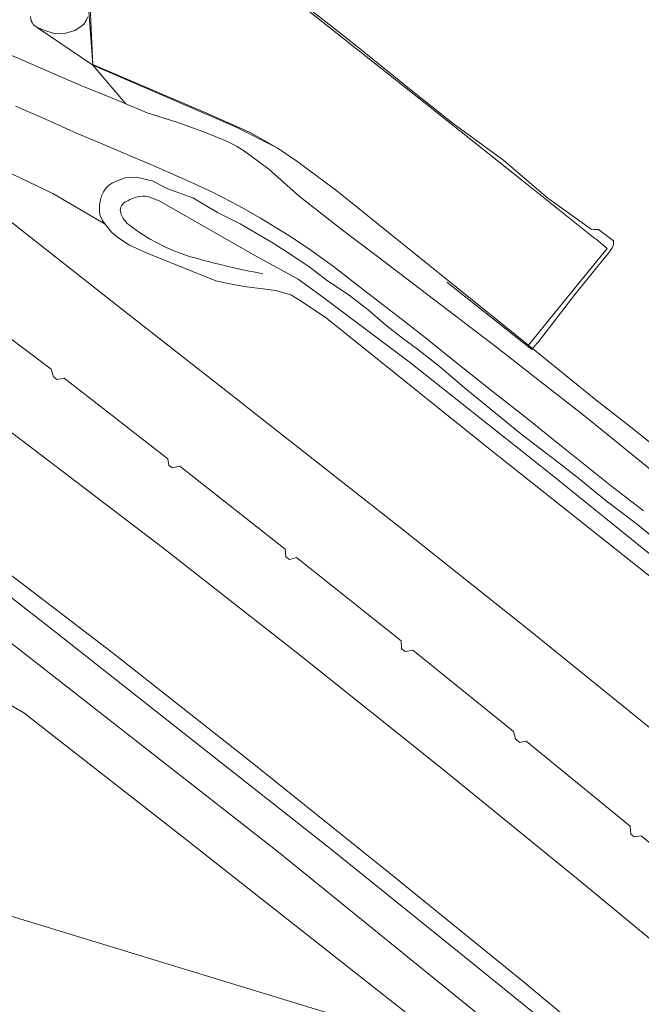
# Model space of a CAD drawing. Extents: x 150256 to 156914, y 461459 to 469481.
# Tile 723 of 731: x 155124 to 155208, y 468261 to 468394. Entities that reach past the tile are written whole.
import ezdxf

# ---------------------------------------------------------------- set-up
doc = ezdxf.new("R2010")
doc.units = 0
doc.header["$LTSCALE"] = 0.75
for name, color, linetype, lineweight in [('B-RO-GR-GRAS-GV', 251, 'CONTINUOUS', 13), ('B-RO-GR-GROENVOORZIENING-GV', 251, 'CONTINUOUS', 18), ('B-RO-IE-TERREINAFSCHEIDING_KUNSTMATIG_HEKWERK-G', 251, 'IE-TERREINAFSCHEIDING-KUNSTMATIG', 18), ('B-RO-IE-TERREINAFSCHEIDING_KUNSTMATIG_MUUR-G', 251, 'IE-TERREINAFSCHEIDING-KUNSTMATIG-DICHT', 18), ('B-RO-OG-TERREIN_CULTUURSCHEIDING-GV', 251, 'CONTINUOUS', 18), ('B-RO-OG-WATER_SLOOT-GV', 251, 'CONTINUOUS', 18), ('B-RO-OG-WEG-GV', 251, 'CONTINUOUS', 18), ('B-RO-VH-VERHARDING_ASFALT-GV', 251, 'CONTINUOUS', 18), ('B-RO-VH-VERHARDING_GESLOTEN-GV', 251, 'CONTINUOUS', 18)]:
    doc.layers.add(name, color=color, linetype=linetype, lineweight=lineweight)
doc.linetypes.add('IE-TERREINAFSCHEIDING-KUNSTMATIG', pattern='A,4,[82,NLCS.SHX,S=0.75,R=90,X=0,Y=0],4,-2', length=10)
doc.linetypes.add('IE-TERREINAFSCHEIDING-KUNSTMATIG-DICHT', pattern='A,8,-1,[82,NLCS.SHX,S=0.75,R=90,X=0,Y=0],-1', length=10)

msp = doc.modelspace()

# ---------------------------------------------------------------- linework, layer by layer
at = {"layer": 'B-RO-GR-GRAS-GV'}
for points in [[(155111.378, 468496.461), (155112.934, 468493.247), (155121.671, 468474.992), (155125.106, 468467.737), (155129.503, 468458.759), (155133.214, 468444.174), (155133.698, 468431.241), (155134.463, 468409.786), (155133.355, 468394.587), (155133.677, 468387.633), (155152.941, 468379.327), (155158.374, 468376.537)], [(155111.378, 468496.461), (155112.934, 468493.247), (155121.671, 468474.992), (155125.106, 468467.737), (155129.503, 468458.759), (155133.214, 468444.174), (155133.698, 468431.241), (155134.463, 468409.786), (155133.355, 468394.587), (155133.677, 468387.633), (155152.941, 468379.327), (155158.374, 468376.537)], [(155181.461, 468358.346), (155192.974, 468349.231), (155193.624, 468350.023), (155193.844, 468350.283), (155198.782, 468356.641), (155203.449, 468362.429), (155203.783, 468362.942), (155204.004, 468363.378), (155203.964, 468363.893), (155201.947, 468365.417), (155201.7, 468365.447), (155201.333, 468365.448), (155200.959, 468365.5), (155195.101, 468369.65), (155189.178, 468374.753), (155182.315, 468379.776), (155176.662, 468384.243), (155169.38, 468390.142), (155165.935, 468392.879), (155158.918, 468398.354)], [(155181.461, 468358.346), (155192.974, 468349.231), (155193.624, 468350.023), (155193.844, 468350.283), (155198.782, 468356.641), (155203.449, 468362.429), (155203.783, 468362.942), (155204.004, 468363.378), (155203.964, 468363.893), (155201.947, 468365.417), (155201.7, 468365.447), (155201.333, 468365.448), (155200.959, 468365.5), (155195.101, 468369.65), (155189.178, 468374.753), (155182.315, 468379.776), (155176.662, 468384.243), (155169.38, 468390.142), (155165.935, 468392.879), (155158.918, 468398.354)], [(155132.997, 468394.159), (155132.797, 468393.765), (155132.484, 468393.223), (155132.144, 468392.914), (155131.245, 468392.333), (155129.824, 468391.916), (155128.617, 468391.859), (155127.474, 468392.217), (155126.15, 468392.731), (155133.677, 468387.633), (155133.355, 468394.587)], [(155208.025, 468327.453), (155203.718, 468330.758), (155196.728, 468336.348), (155192.085, 468340.105), (155187.357, 468343.776), (155181.628, 468348.383), (155178.555, 468350.837), (155175.496, 468353.235), (155173.371, 468354.88), (155168.849, 468358.363), (155166.162, 468360.449), (155162.912, 468362.805), (155160.139, 468364.651), (155156.331, 468366.96), (155153.395, 468368.631), (155149.917, 468370.431), (155146.81, 468371.87), (155141.837, 468374.1), (155139.343, 468375.127), (155135.01, 468376.98), (155131.452, 468378.47), (155127.267, 468380.323), (155123.216, 468382.077)], [(155115.532, 468376.368), (155128.281, 468370.288), (155135.349, 468366.151), (155134.986, 468366.634), (155134.609, 468367.398), (155134.555, 468367.948), (155134.558, 468368.724), (155134.682, 468369.442), (155134.847, 468369.978), (155135.111, 468370.505), (155135.346, 468370.885), (155135.609, 468371.222), (155135.899, 468371.482), (155136.31, 468371.72), (155136.975, 468372.027), (155138.05, 468372.403), (155138.714, 468372.463), (155139.583, 468372.487), (155141.664, 468371.998), (155143.798, 468370.937), (155145.405, 468370.344), (155147.181, 468369.694), (155150.519, 468367.732), (155153.569, 468366.223), (155155.737, 468364.965), (155158.251, 468363.451), (155160.82, 468361.782), (155163.023, 468360.326), (155165.351, 468358.496), (155168.28, 468356.571), (155170.854, 468354.598), (155173.182, 468352.571), (155175.475, 468350.776), (155177.515, 468349.278), (155180.463, 468346.966), (155183.812, 468344.117), (155191.458, 468337.845), (155196.436, 468334.052), (155199.072, 468331.99), (155202.991, 468328.791), (155207.228, 468325.616), (155210.677, 468322.754)], [(155207.26, 468248.23), (155184.978, 468266.307), (155165.967, 468281.651), (155146.879, 468296.682), (155128.742, 468310.944), (155111.456, 468324.443)], [(155207.26, 468248.23), (155184.978, 468266.307), (155165.967, 468281.651), (155146.879, 468296.682), (155128.742, 468310.944), (155111.456, 468324.443)], [(155122.811, 468309.412), (155158.738, 468281.33), (155192.852, 468253.655)], [(155122.811, 468309.412), (155158.738, 468281.33), (155192.852, 468253.655)]]:
    msp.add_lwpolyline(points, dxfattribs=at)
at = {"layer": 'B-RO-GR-GROENVOORZIENING-GV'}
for points in [[(155215.25, 468313.564), (155187.395, 468335.679), (155165.206, 468353.48), (155161.826, 468355.744), (155160.429, 468356.603), (155158.357, 468357.204), (155156.686, 468357.445), (155154.405, 468357.706), (155152.847, 468357.951), (155150.28, 468358.527), (155141.022, 468362.248), (155138.625, 468363.341), (155137.17, 468364.265), (155136.187, 468365.092), (155135.349, 468366.151), (155128.281, 468370.288), (155115.532, 468376.368), (155105.329, 468384.14), (155103.639, 468385.225), (155098.348, 468388.619), (155091.479, 468393.026), (155064.706, 468412.664), (155057.455, 468422.662)], [(155215.25, 468313.564), (155187.395, 468335.679), (155165.206, 468353.48), (155161.826, 468355.744), (155160.429, 468356.603), (155158.357, 468357.204), (155156.686, 468357.445), (155154.405, 468357.706), (155152.847, 468357.951), (155150.28, 468358.527), (155141.022, 468362.248), (155138.625, 468363.341), (155137.17, 468364.265), (155136.187, 468365.092), (155135.349, 468366.151), (155128.281, 468370.288), (155115.532, 468376.368), (155105.329, 468384.14), (155103.639, 468385.225), (155098.348, 468388.619), (155091.479, 468393.026), (155064.706, 468412.664), (155057.455, 468422.662)], [(155050.688, 468418.436), (155068.687, 468405.808), (155085.852, 468393.577), (155096.492, 468385.794), (155113.391, 468373.441), (155122.303, 468366.682), (155138.375, 468354.071), (155153.306, 468342.402), (155154.809, 468341.187), (155175.172, 468325.199), (155192.56, 468311.386), (155212.115, 468295.531)], [(155050.688, 468418.436), (155068.687, 468405.808), (155085.852, 468393.577), (155096.492, 468385.794), (155113.391, 468373.441), (155122.303, 468366.682), (155138.375, 468354.071), (155153.306, 468342.402), (155154.809, 468341.187), (155175.172, 468325.199), (155192.56, 468311.386), (155212.115, 468295.531)], [(155056.23, 468386.814), (155075.255, 468373.135), (155091.901, 468360.969), (155107.165, 468349.621), (155123.82, 468337.161), (155143.08, 468322.49), (155161.738, 468307.843), (155180.797, 468292.629), (155199.197, 468277.638), (155218.099, 468262.017)], [(155056.23, 468386.814), (155075.255, 468373.135), (155091.901, 468360.969), (155107.165, 468349.621), (155123.82, 468337.161), (155143.08, 468322.49), (155161.738, 468307.843), (155180.797, 468292.629), (155199.197, 468277.638), (155218.099, 468262.017)], [(155210.032, 468248.695), (155191.769, 468263.885), (155173.659, 468278.6), (155154.757, 468293.769), (155136.284, 468308.291), (155116.929, 468323.081), (155103.184, 468333.506), (155087.468, 468345.137), (155078.877, 468351.428), (155059.259, 468365.611)], [(155210.032, 468248.695), (155191.769, 468263.885), (155173.659, 468278.6), (155154.757, 468293.769), (155136.284, 468308.291), (155116.929, 468323.081), (155103.184, 468333.506), (155087.468, 468345.137), (155078.877, 468351.428), (155059.259, 468365.611)], [(155222.083, 468271.723), (155207.731, 468283.532), (155206.794, 468283.397), (155206.323, 468283.793), (155206.249, 468284.844), (155192.201, 468296.328), (155191.271, 468296.169), (155190.734, 468296.627), (155190.495, 468297.634), (155176.866, 468308.627), (155175.862, 468308.436), (155175.362, 468308.812), (155175.303, 468309.864), (155161.188, 468321.138), (155160.227, 468320.869), (155159.743, 468321.219), (155159.636, 468322.274), (155145.425, 468333.49), (155144.405, 468333.248), (155143.936, 468333.582), (155143.787, 468334.473), (155129.802, 468345.347), (155128.809, 468345.191), (155128.344, 468345.533), (155128.035, 468346.575), (155112.48, 468358.28)], [(155222.083, 468271.723), (155207.731, 468283.532), (155206.794, 468283.397), (155206.323, 468283.793), (155206.249, 468284.844), (155192.201, 468296.328), (155191.271, 468296.169), (155190.734, 468296.627), (155190.495, 468297.634), (155176.866, 468308.627), (155175.862, 468308.436), (155175.362, 468308.812), (155175.303, 468309.864), (155161.188, 468321.138), (155160.227, 468320.869), (155159.743, 468321.219), (155159.636, 468322.274), (155145.425, 468333.49), (155144.405, 468333.248), (155143.936, 468333.582), (155143.787, 468334.473), (155129.802, 468345.347), (155128.809, 468345.191), (155128.344, 468345.533), (155128.035, 468346.575), (155112.48, 468358.28)], [(155062.855, 468344.423), (155065.662, 468344.828), (155069.174, 468345.595), (155071.771, 468346.264), (155073.798, 468346.08), (155075.293, 468345.645), (155076.698, 468343.795), (155076.895, 468341.68), (155080.72, 468338.801), (155084.152, 468336.278), (155087.977, 468333.633), (155097.984, 468329.852), (155103.251, 468327.642), (155111.456, 468324.443), (155128.742, 468310.944), (155146.879, 468296.682), (155165.967, 468281.651), (155184.978, 468266.307), (155207.26, 468248.23)], [(155062.855, 468344.423), (155065.662, 468344.828), (155069.174, 468345.595), (155071.771, 468346.264), (155073.798, 468346.08), (155075.293, 468345.645), (155076.698, 468343.795), (155076.895, 468341.68), (155080.72, 468338.801), (155084.152, 468336.278), (155087.977, 468333.633), (155097.984, 468329.852), (155103.251, 468327.642), (155111.456, 468324.443), (155128.742, 468310.944), (155146.879, 468296.682), (155165.967, 468281.651), (155184.978, 468266.307), (155207.26, 468248.23)]]:
    msp.add_lwpolyline(points, dxfattribs=at)
at = {"layer": 'B-RO-IE-TERREINAFSCHEIDING_KUNSTMATIG_HEKWERK-G'}
for points in [[(155148.951, 468406.052), (155162.601, 468395.115), (155178.533, 468382.514), (155192.253, 468371.619), (155197.202, 468367.636), (155201.446, 468364.244), (155201.645, 468364.125), (155203.115, 468362.887), (155197.345, 468355.777), (155192.497, 468349.833)], [(155148.951, 468406.052), (155162.601, 468395.115), (155178.533, 468382.514), (155192.253, 468371.619), (155197.202, 468367.636), (155201.446, 468364.244), (155201.645, 468364.125), (155203.115, 468362.887), (155197.345, 468355.777), (155192.497, 468349.833)], [(155250.715, 468308.466), (155245.746, 468308.48), (155243.971, 468308.571), (155235.74, 468315.071), (155226.67, 468322.384), (155221.346, 468326.589), (155215.04, 468331.775), (155205.87, 468339.095), (155201.62, 468342.453), (155192.563, 468349.78), (155184.651, 468356.127), (155173.597, 468365.028), (155166.638, 468370.662), (155161.223, 468374.689), (155158.581, 468376.477), (155154.92, 468378.546), (155149.134, 468381.086), (155139.332, 468385.279), (155133.69, 468387.72), (155132.963, 468397.34)], [(155250.715, 468308.466), (155245.746, 468308.48), (155243.971, 468308.571), (155235.74, 468315.071), (155226.67, 468322.384), (155221.346, 468326.589), (155215.04, 468331.775), (155205.87, 468339.095), (155201.62, 468342.453), (155192.563, 468349.78), (155184.651, 468356.127), (155173.597, 468365.028), (155166.638, 468370.662), (155161.223, 468374.689), (155158.581, 468376.477), (155154.92, 468378.546), (155149.134, 468381.086), (155139.332, 468385.279), (155133.69, 468387.72), (155132.963, 468397.34)]]:
    msp.add_lwpolyline(points, dxfattribs=at)
at = {"layer": 'B-RO-IE-TERREINAFSCHEIDING_KUNSTMATIG_MUUR-G'}
msp.add_lwpolyline([(155093.127, 468278.857), (155093.147, 468279.001), (155106.624, 468276.983), (155119.354, 468273.695), (155177.735, 468255.875)], dxfattribs=at)
msp.add_lwpolyline([(155093.127, 468278.857), (155093.147, 468279.001), (155106.624, 468276.983), (155119.354, 468273.695), (155177.735, 468255.875)], dxfattribs=at)
at = {"layer": 'B-RO-OG-TERREIN_CULTUURSCHEIDING-GV'}
for points in [[(155108.711, 468394.957), (155113.403, 468392.982), (155118.131, 468390.978), (155121.773, 468389.346), (155126.874, 468387.137), (155131.975, 468384.948), (155135.731, 468383.393), (155138.103, 468382.411), (155133.677, 468387.633), (155126.15, 468392.731), (155125.671, 468393.086), (155125.482, 468393.39), (155125.342, 468393.623), (155125.232, 468394.216)], [(155192.852, 468253.655), (155158.738, 468281.33), (155122.811, 468309.412), (155115.955, 468313.84), (155114.522, 468315.264), (155113.503, 468316.225), (155111.217, 468317.43), (155108.445, 468318.43), (155106.244, 468319.381), (155102.998, 468320.825), (155100.386, 468322.157), (155097.544, 468316.633), (155096.592, 468316.762), (155096.188, 468313.62), (155096.555, 468313.318), (155099.14, 468314.041), (155108.761, 468309.245), (155110.821, 468307.992), (155124.342, 468300.14), (155145.669, 468283.499), (155178.673, 468257.511)], [(155192.852, 468253.655), (155158.738, 468281.33), (155122.811, 468309.412), (155115.955, 468313.84), (155114.522, 468315.264), (155113.503, 468316.225), (155111.217, 468317.43), (155108.445, 468318.43), (155106.244, 468319.381), (155102.998, 468320.825), (155100.386, 468322.157), (155097.544, 468316.633), (155096.592, 468316.762), (155096.188, 468313.62), (155096.555, 468313.318), (155099.14, 468314.041), (155108.761, 468309.245), (155110.821, 468307.992), (155124.342, 468300.14), (155145.669, 468283.499), (155178.673, 468257.511)]]:
    msp.add_lwpolyline(points, dxfattribs=at)
msp.add_lwpolyline([(155099.14, 468314.041), (155099.335, 468313.004), (155099.332, 468312.395), (155099.252, 468311.856), (155093.649, 468280.571), (155093.147, 468279.001), (155106.624, 468276.983), (155119.354, 468273.695), (155177.735, 468255.875), (155177.983, 468255.799), (155178.431, 468256.911), (155178.673, 468257.511), (155145.669, 468283.499), (155124.342, 468300.14), (155110.821, 468307.992), (155108.761, 468309.245)], close=True, dxfattribs=at)
msp.add_lwpolyline([(155099.14, 468314.041), (155099.335, 468313.004), (155099.332, 468312.395), (155099.252, 468311.856), (155093.649, 468280.571), (155093.147, 468279.001), (155106.624, 468276.983), (155119.354, 468273.695), (155177.735, 468255.875), (155177.983, 468255.799), (155178.431, 468256.911), (155178.673, 468257.511), (155145.669, 468283.499), (155124.342, 468300.14), (155110.821, 468307.992), (155108.761, 468309.245)], close=True, dxfattribs=at)
at = {"layer": 'B-RO-OG-WATER_SLOOT-GV'}
for points in [[(155125.232, 468394.216), (155125.342, 468393.623), (155125.482, 468393.39), (155125.671, 468393.086), (155126.15, 468392.731), (155127.474, 468392.217), (155128.617, 468391.859), (155129.824, 468391.916), (155131.245, 468392.333), (155132.144, 468392.914), (155132.484, 468393.223), (155132.797, 468393.765), (155132.997, 468394.159)], [(155210.677, 468322.754), (155207.228, 468325.616), (155202.991, 468328.791), (155199.072, 468331.99), (155196.436, 468334.052), (155191.458, 468337.845), (155183.812, 468344.117), (155180.463, 468346.966), (155177.515, 468349.278), (155175.475, 468350.776), (155173.182, 468352.571), (155170.854, 468354.598), (155168.28, 468356.571), (155165.351, 468358.496), (155163.023, 468360.326), (155160.82, 468361.782), (155158.251, 468363.451), (155155.737, 468364.965), (155153.569, 468366.223), (155150.519, 468367.732), (155147.181, 468369.694), (155145.405, 468370.344), (155143.798, 468370.937), (155141.664, 468371.998), (155139.583, 468372.487), (155138.714, 468372.463), (155138.05, 468372.403), (155136.975, 468372.027), (155136.31, 468371.72), (155135.899, 468371.482), (155135.609, 468371.222), (155135.346, 468370.885), (155135.111, 468370.505), (155134.847, 468369.978), (155134.682, 468369.442), (155134.558, 468368.724), (155134.555, 468367.948), (155134.609, 468367.398), (155134.986, 468366.634), (155135.349, 468366.151), (155136.187, 468365.092), (155137.17, 468364.265), (155138.625, 468363.341), (155141.022, 468362.248), (155150.28, 468358.527), (155152.847, 468357.951), (155154.405, 468357.706), (155156.686, 468357.445), (155158.357, 468357.204), (155160.429, 468356.603), (155161.826, 468355.744), (155165.206, 468353.48), (155187.395, 468335.679), (155215.25, 468313.564)], [(155210.677, 468322.754), (155207.228, 468325.616), (155202.991, 468328.791), (155199.072, 468331.99), (155196.436, 468334.052), (155191.458, 468337.845), (155183.812, 468344.117), (155180.463, 468346.966), (155177.515, 468349.278), (155175.475, 468350.776), (155173.182, 468352.571), (155170.854, 468354.598), (155168.28, 468356.571), (155165.351, 468358.496), (155163.023, 468360.326), (155160.82, 468361.782), (155158.251, 468363.451), (155155.737, 468364.965), (155153.569, 468366.223), (155150.519, 468367.732), (155147.181, 468369.694), (155145.405, 468370.344), (155143.798, 468370.937), (155141.664, 468371.998), (155139.583, 468372.487), (155138.714, 468372.463), (155138.05, 468372.403), (155136.975, 468372.027), (155136.31, 468371.72), (155135.899, 468371.482), (155135.609, 468371.222), (155135.346, 468370.885), (155135.111, 468370.505), (155134.847, 468369.978), (155134.682, 468369.442), (155134.558, 468368.724), (155134.555, 468367.948), (155134.609, 468367.398), (155134.986, 468366.634), (155135.349, 468366.151), (155136.187, 468365.092), (155137.17, 468364.265), (155138.625, 468363.341), (155141.022, 468362.248), (155150.28, 468358.527), (155152.847, 468357.951), (155154.405, 468357.706), (155156.686, 468357.445), (155158.357, 468357.204), (155160.429, 468356.603), (155161.826, 468355.744), (155165.206, 468353.48), (155187.395, 468335.679), (155215.25, 468313.564)], [(155141.092, 468369.878), (155142.631, 468369.306), (155155.618, 468361.881), (155161.409, 468358.752), (155164.687, 468356.331), (155176.374, 468347.56), (155195.484, 468332.423), (155214.862, 468316.759), (155230.627, 468303.853), (155251.307, 468286.88), (155266.627, 468273.903), (155276.929, 468264.982), (155294.697, 468249.119), (155308.993, 468236.447), (155330.402, 468217.38), (155347.487, 468201.74), (155370.939, 468179.405), (155382.43, 468168.389), (155391.512, 468159.384)], [(155391.512, 468159.384), (155382.43, 468168.389), (155370.939, 468179.405), (155347.487, 468201.74), (155330.402, 468217.38), (155308.993, 468236.447), (155294.697, 468249.119), (155276.929, 468264.982), (155266.627, 468273.903), (155251.307, 468286.88), (155230.627, 468303.853), (155214.862, 468316.759), (155195.484, 468332.423), (155176.374, 468347.56), (155164.687, 468356.331), (155161.409, 468358.752), (155155.618, 468361.881), (155142.631, 468369.306), (155141.092, 468369.878)], [(155141.092, 468369.878), (155142.631, 468369.306), (155155.618, 468361.881), (155161.409, 468358.752), (155164.687, 468356.331), (155176.374, 468347.56), (155195.484, 468332.423), (155214.862, 468316.759), (155230.627, 468303.853), (155251.307, 468286.88), (155266.627, 468273.903), (155276.929, 468264.982), (155294.697, 468249.119), (155308.993, 468236.447), (155330.402, 468217.38), (155347.487, 468201.74), (155370.939, 468179.405), (155382.43, 468168.389), (155391.512, 468159.384)], [(155391.512, 468159.384), (155382.43, 468168.389), (155370.939, 468179.405), (155347.487, 468201.74), (155330.402, 468217.38), (155308.993, 468236.447), (155294.697, 468249.119), (155276.929, 468264.982), (155266.627, 468273.903), (155251.307, 468286.88), (155230.627, 468303.853), (155214.862, 468316.759), (155195.484, 468332.423), (155176.374, 468347.56), (155164.687, 468356.331), (155161.409, 468358.752), (155155.618, 468361.881), (155142.631, 468369.306), (155141.092, 468369.878)]]:
    msp.add_lwpolyline(points, dxfattribs=at)
for points in [[(155137.377, 468368.044, -0.3163933), (155138.381, 468369.299)], [(155138.381, 468369.299, 0.3163933), (155137.377, 468368.044)], [(155137.377, 468368.044, -0.3163933), (155138.381, 468369.299)], [(155138.381, 468369.299, 0.3163933), (155137.377, 468368.044)], [(155138.381, 468369.299, -0.1989616), (155141.092, 468369.878)], [(155141.092, 468369.878, 0.1989616), (155138.381, 468369.299)], [(155138.381, 468369.299, -0.1989616), (155141.092, 468369.878)], [(155141.092, 468369.878, 0.1989616), (155138.381, 468369.299)], [(155138.562, 468366.069, -0.2125094), (155137.377, 468368.044)], [(155137.377, 468368.044, 0.2125094), (155138.562, 468366.069)], [(155138.562, 468366.069, -0.2125094), (155137.377, 468368.044)], [(155137.377, 468368.044, 0.2125094), (155138.562, 468366.069)], [(155146.865, 468361.764, -0.0910983), (155138.562, 468366.069)], [(155138.562, 468366.069, 0.0910983), (155146.865, 468361.764)], [(155146.865, 468361.764, -0.0910983), (155138.562, 468366.069)], [(155138.562, 468366.069, 0.0910983), (155146.865, 468361.764)], [(155156.609, 468359.469, -0.0239378), (155146.865, 468361.764)], [(155146.865, 468361.764, 0.0239378), (155156.609, 468359.469)], [(155156.609, 468359.469, -0.0239378), (155146.865, 468361.764)], [(155146.865, 468361.764, 0.0239378), (155156.609, 468359.469)]]:
    msp.add_lwpolyline(points, format="xyb", dxfattribs=at)
at = {"layer": 'B-RO-OG-WEG-GV'}
msp.add_lwpolyline([(155158.374, 468376.537), (155152.941, 468379.327), (155133.677, 468387.633), (155138.103, 468382.411), (155141.015, 468381.204), (155145.012, 468379.951), (155148.515, 468378.687), (155151.644, 468377.431), (155151.958, 468377.277), (155153.075, 468376.674), (155154.152, 468376.002), (155155.185, 468375.264), (155157.45, 468373.61), (155161.513, 468369.925), (155167.33, 468365.399), (155172.127, 468361.801), (155177.002, 468358.07), (155181.588, 468354.6), (155188.179, 468349.563), (155193.991, 468344.992), (155199.909, 468340.386), (155203.941, 468337.111), (155209.212, 468332.861)], dxfattribs=at)
msp.add_lwpolyline([(155158.374, 468376.537), (155152.941, 468379.327), (155133.677, 468387.633), (155138.103, 468382.411), (155141.015, 468381.204), (155145.012, 468379.951), (155148.515, 468378.687), (155151.644, 468377.431), (155151.958, 468377.277), (155153.075, 468376.674), (155154.152, 468376.002), (155155.185, 468375.264), (155157.45, 468373.61), (155161.513, 468369.925), (155167.33, 468365.399), (155172.127, 468361.801), (155177.002, 468358.07), (155181.588, 468354.6), (155188.179, 468349.563), (155193.991, 468344.992), (155199.909, 468340.386), (155203.941, 468337.111), (155209.212, 468332.861)], dxfattribs=at)
at = {"layer": 'B-RO-VH-VERHARDING_ASFALT-GV'}
for points in [[(155209.212, 468332.861), (155203.941, 468337.111), (155199.909, 468340.386), (155193.991, 468344.992), (155188.179, 468349.563), (155181.588, 468354.6), (155177.002, 468358.07), (155172.127, 468361.801), (155167.33, 468365.399), (155161.513, 468369.925), (155157.45, 468373.61), (155155.185, 468375.264), (155154.152, 468376.002), (155153.075, 468376.674), (155151.958, 468377.277), (155151.644, 468377.431), (155148.515, 468378.687), (155145.012, 468379.951), (155141.015, 468381.204), (155138.103, 468382.411), (155135.731, 468383.393), (155131.975, 468384.948), (155126.874, 468387.137), (155121.773, 468389.346)], [(155123.216, 468382.077), (155127.267, 468380.323), (155131.452, 468378.47), (155135.01, 468376.98), (155139.343, 468375.127), (155141.837, 468374.1), (155146.81, 468371.87), (155149.917, 468370.431), (155153.395, 468368.631), (155156.331, 468366.96), (155160.139, 468364.651), (155162.912, 468362.805), (155166.162, 468360.449), (155168.849, 468358.363), (155173.371, 468354.88), (155175.496, 468353.235), (155178.555, 468350.837), (155181.628, 468348.383), (155187.357, 468343.776), (155192.085, 468340.105), (155196.728, 468336.348), (155203.718, 468330.758), (155208.025, 468327.453)]]:
    msp.add_lwpolyline(points, dxfattribs=at)
at = {"layer": 'B-RO-VH-VERHARDING_GESLOTEN-GV'}
for points in [[(155212.115, 468295.531), (155192.56, 468311.386), (155175.172, 468325.199), (155154.809, 468341.187), (155153.306, 468342.402), (155138.375, 468354.071), (155122.303, 468366.682), (155113.391, 468373.441), (155096.492, 468385.794), (155085.852, 468393.577), (155068.687, 468405.808), (155050.688, 468418.436)], [(155212.115, 468295.531), (155192.56, 468311.386), (155175.172, 468325.199), (155154.809, 468341.187), (155153.306, 468342.402), (155138.375, 468354.071), (155122.303, 468366.682), (155113.391, 468373.441), (155096.492, 468385.794), (155085.852, 468393.577), (155068.687, 468405.808), (155050.688, 468418.436)], [(155218.099, 468262.017), (155199.197, 468277.638), (155180.797, 468292.629), (155161.738, 468307.843), (155143.08, 468322.49), (155123.82, 468337.161), (155107.165, 468349.621), (155091.901, 468360.969), (155075.255, 468373.135), (155056.23, 468386.814)], [(155218.099, 468262.017), (155199.197, 468277.638), (155180.797, 468292.629), (155161.738, 468307.843), (155143.08, 468322.49), (155123.82, 468337.161), (155107.165, 468349.621), (155091.901, 468360.969), (155075.255, 468373.135), (155056.23, 468386.814)], [(155059.259, 468365.611), (155078.877, 468351.428), (155087.468, 468345.137), (155103.184, 468333.506), (155116.929, 468323.081), (155136.284, 468308.291), (155154.757, 468293.769), (155173.659, 468278.6), (155191.769, 468263.885), (155210.032, 468248.695)], [(155059.259, 468365.611), (155078.877, 468351.428), (155087.468, 468345.137), (155103.184, 468333.506), (155116.929, 468323.081), (155136.284, 468308.291), (155154.757, 468293.769), (155173.659, 468278.6), (155191.769, 468263.885), (155210.032, 468248.695)], [(155112.48, 468358.28), (155128.035, 468346.575), (155128.344, 468345.533), (155128.809, 468345.191), (155129.802, 468345.347), (155143.787, 468334.473), (155143.936, 468333.582), (155144.405, 468333.248), (155145.425, 468333.49), (155159.636, 468322.274), (155159.743, 468321.219), (155160.227, 468320.869), (155161.188, 468321.138), (155175.303, 468309.864), (155175.362, 468308.812), (155175.862, 468308.436), (155176.866, 468308.627), (155190.495, 468297.634), (155190.734, 468296.627), (155191.271, 468296.169), (155192.201, 468296.328), (155206.249, 468284.844), (155206.323, 468283.793), (155206.794, 468283.397), (155207.731, 468283.532), (155222.083, 468271.723)], [(155112.48, 468358.28), (155128.035, 468346.575), (155128.344, 468345.533), (155128.809, 468345.191), (155129.802, 468345.347), (155143.787, 468334.473), (155143.936, 468333.582), (155144.405, 468333.248), (155145.425, 468333.49), (155159.636, 468322.274), (155159.743, 468321.219), (155160.227, 468320.869), (155161.188, 468321.138), (155175.303, 468309.864), (155175.362, 468308.812), (155175.862, 468308.436), (155176.866, 468308.627), (155190.495, 468297.634), (155190.734, 468296.627), (155191.271, 468296.169), (155192.201, 468296.328), (155206.249, 468284.844), (155206.323, 468283.793), (155206.794, 468283.397), (155207.731, 468283.532), (155222.083, 468271.723)]]:
    msp.add_lwpolyline(points, dxfattribs=at)

doc.saveas('drawing.dxf')
